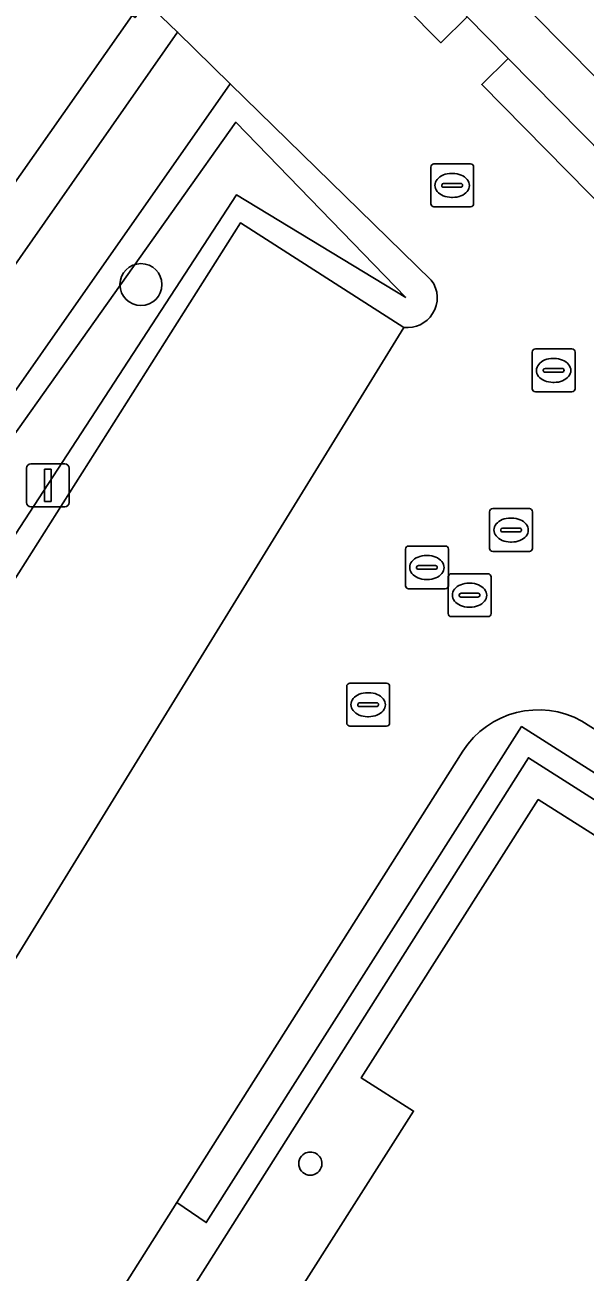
# Model space of a CAD drawing. Extents: x 160102 to 160934, y 382045 to 382923.
# Drawn here: x 160640.6 to 160653.65, y 382556.14 to 382585.21 of the extents above; entities that cross this region are included whole.
import ezdxf

# ---------------------------------------------------------------- set-up
doc = ezdxf.new("R2010")
doc.units = 0
for name, color, linetype in [('IMGEO_Boom', 7, 'Continuous'), ('IMGEO_Erf', 7, 'Continuous'), ('IMGEO_Groenvoorziening', 7, 'Continuous'), ('IMGEO_Haag', 7, 'Continuous'), ('IMGEO_Kolk', 7, 'Continuous'), ('IMGEO_Lichtmast', 7, 'Continuous'), ('IMGEO_Pand', 7, 'Continuous'), ('IMGEO_Pand_overbouw', 7, 'Continuous'), ('IMGEO_Parkeervlak_open', 7, 'Continuous'), ('IMGEO_Rijbaan_lokaal_open', 7, 'Continuous'), ('IMGEO_Rioolput', 7, 'Continuous'), ('IMGEO_Voetpad_open', 7, 'Continuous')]:
    doc.layers.add(name, color=color, linetype=linetype)

msp = doc.modelspace()

# ---------------------------------------------------------------- linework, layer by layer
at = {"layer": 'IMGEO_Boom'}
msp.add_circle((160643.3, 382579.162), 0.489, dxfattribs=at)
at = {"layer": 'IMGEO_Erf'}
for points in [[(160654.666, 382583.218), (160650.972, 382586.967), (160650.895, 382586.89), (160650.797, 382586.99), (160650.698, 382587.09), (160650.776, 382587.166), (160647.174, 382590.822), (160647.101, 382590.754), (160646.848, 382591.011), (160646.099, 382590.273), (160648.272, 382588.072), (160649.23, 382587.101), (160650.905, 382585.404), (160651.865, 382584.432), (160655.844, 382580.402)], [(160597.213, 382513.675), (160600.569, 382511.579), (160600.937, 382517.084), (160612.115, 382516.132), (160614.729, 382520.276), (160621.393, 382552.466), (160644.153, 382585.048), (160643.411, 382585.751)], [(160643.099, 382585.431), (160640.19, 382581.289), (160640.28, 382581.226), (160640.182, 382581.087), (160640.084, 382580.948), (160639.994, 382581.011), (160636.989, 382576.732), (160633.984, 382572.453), (160634.074, 382572.39), (160633.976, 382572.25), (160633.878, 382572.111), (160633.788, 382572.175), (160630.777, 382567.888), (160627.777, 382563.616), (160627.866, 382563.551), (160627.768, 382563.412), (160627.67, 382563.273), (160627.581, 382563.337), (160624.582, 382559.067), (160621.577, 382554.788)], [(160661.29, 382563.07), (160652.176, 382568.858), (160644.821, 382557.292), (160644.14, 382557.763), (160641.367, 382553.385), (160642.088, 382552.972), (160635.737, 382542.872), (160634.993, 382543.323), (160634.373, 382542.344), (160635.122, 382541.901), (160631.677, 382536.462), (160630.951, 382536.942), (160630.329, 382535.96), (160631.075, 382535.503), (160624.503, 382525.174), (160623.784, 382525.627), (160621.753, 382522.421), (160622.486, 382521.975), (160616.017, 382511.774), (160615.304, 382512.24), (160614.712, 382511.306), (160615.463, 382510.851), (160612.895, 382506.892), (160621.64, 382501.381)], [(160623.035, 382501.942), (160616.467, 382506.097), (160618.877, 382509.909), (160617.058, 382511.061), (160621.744, 382518.47), (160621.915, 382518.741), (160623.138, 382517.968), (160628.549, 382526.524), (160627.327, 382527.296), (160632.166, 382534.971), (160633.99, 382533.819), (160638.509, 382540.958), (160636.686, 382542.112), (160641.372, 382549.513), (160641.543, 382549.784), (160642.75, 382549.033), (160649.656, 382559.892), (160648.437, 382560.667), (160652.564, 382567.156), (160660.609, 382562.063)]]:
    msp.add_lwpolyline(points, dxfattribs=at)
for start, end in [(119.9633, 0), (359.9633, 120)]:
    msp.add_arc((160647.249, 382558.667), 0.27, start, end, dxfattribs=at)
at = {"layer": 'IMGEO_Groenvoorziening'}
for points in [[(160649.23, 382587.101), (160648.615, 382586.501), (160650.29, 382584.799), (160650.905, 382585.404)], [(160651.865, 382584.432), (160651.248, 382583.825), (160655.234, 382579.775), (160655.844, 382580.402)], [(160649.473, 382578.859), (160645.526, 382581.25), (160638.612, 382570.644), (160637.435, 382571.568), (160645.511, 382582.946)], [(160649.473, 382578.859), (160645.511, 382582.946), (160637.435, 382571.568), (160638.612, 382570.644), (160645.526, 382581.25)]]:
    msp.add_lwpolyline(points, close=True, dxfattribs=at)
for points in [[(160645.382, 382583.845), (160636.58, 382571.281), (160638.818, 382569.876), (160645.62, 382580.599), (160649.431, 382578.162)], [(160650.067, 382579.264), (160645.382, 382583.845)], [(160650.804, 382568.283), (160644.14, 382557.763), (160644.821, 382557.292), (160652.176, 382568.858), (160661.29, 382563.07), (160668.051, 382558.669), (160668.663, 382559.479), (160653.583, 382568.983)]]:
    msp.add_lwpolyline(points, dxfattribs=at)
for centre, radius, start, end in [((160649.532, 382578.851), 0.676, 327.1934, 37.658), ((160649.513, 382578.847), 0.69, 263.2184, 328.3251), ((160652.566, 382567.153), 2.093, 60.9424, 147.3338)]:
    msp.add_arc(centre, radius, start, end, dxfattribs=at)
at = {"layer": 'IMGEO_Haag'}
msp.add_lwpolyline([(160650.067, 382579.264), (160645.382, 382583.845), (160636.58, 382571.281), (160638.818, 382569.876), (160645.62, 382580.599), (160649.431, 382578.162)], dxfattribs=at)
msp.add_lwpolyline([(160649.473, 382578.859), (160645.526, 382581.25), (160638.612, 382570.644), (160637.435, 382571.568), (160645.511, 382582.946)], close=True, dxfattribs=at)
for centre, radius, start, end in [((160649.532, 382578.851), 0.676, 327.1934, 37.658), ((160649.513, 382578.847), 0.69, 263.2184, 328.3251)]:
    msp.add_arc(centre, radius, start, end, dxfattribs=at)
at = {"layer": 'IMGEO_Kolk'}
for p, q in [((160650.056, 382581.047), (160650.056, 382581.899)), ((160650.131, 382581.973), (160650.983, 382581.973)), ((160650.544, 382581.753), (160650.569, 382581.753)), ((160651.057, 382581.899), (160651.057, 382581.047)), ((160650.315, 382581.467), (160650.315, 382581.479)), ((160650.753, 382581.43), (160650.355, 382581.43)), ((160650.358, 382581.516), (160650.756, 382581.516)), ((160650.799, 382581.479), (160650.799, 382581.467)), ((160650.567, 382581.193), (160650.542, 382581.193)), ((160650.983, 382580.973), (160650.131, 382580.973)), ((160648.097, 382568.941), (160648.097, 382569.793)), ((160648.172, 382569.867), (160649.024, 382569.867)), ((160649.098, 382569.793), (160649.098, 382568.941)), ((160648.585, 382569.647), (160648.61, 382569.647)), ((160648.356, 382569.361), (160648.356, 382569.373)), ((160648.794, 382569.324), (160648.396, 382569.324)), ((160648.399, 382569.41), (160648.797, 382569.41)), ((160648.84, 382569.373), (160648.84, 382569.361)), ((160648.608, 382569.087), (160648.583, 382569.087)), ((160649.024, 382568.867), (160648.172, 382568.867))]:
    msp.add_line(p, q, dxfattribs=at)
for points in [[(160650.056, 382581.047), (160650.056, 382581.899)], [(160650.131, 382581.973), (160650.983, 382581.973)], [(160651.057, 382581.899), (160651.057, 382581.047)], [(160650.983, 382580.973), (160650.131, 382580.973)], [(160648.097, 382568.941), (160648.097, 382569.793)], [(160648.172, 382569.867), (160649.024, 382569.867)], [(160649.098, 382569.793), (160649.098, 382568.941)], [(160649.024, 382568.867), (160648.172, 382568.867)]]:
    msp.add_lwpolyline(points, dxfattribs=at)
for centre, radius, start, end in [((160650.133, 382581.897), 0.0765, 91.552, 178.448), ((160650.133, 382581.897), 0.0765, 91.552, 178.448), ((160650.981, 382581.897), 0.0765, 1.552, 88.448), ((160650.981, 382581.897), 0.0765, 1.552, 88.448), ((160650.355, 382581.476), 0.0403, 85.8775, 175.7526), ((160650.352, 382581.466), 0.0366, 178.938, 274.7102), ((160650.756, 382581.473), 0.043, 264.8664, 352.4533), ((160650.76, 382581.478), 0.0386, 1.7309, 96.639), ((160650.133, 382581.049), 0.0765, 181.552, 268.448), ((160650.133, 382581.049), 0.0765, 181.552, 268.448), ((160650.981, 382581.049), 0.0765, 271.552, 358.448), ((160650.981, 382581.049), 0.0765, 271.552, 358.448), ((160648.174, 382569.791), 0.0765, 91.552, 178.448), ((160648.174, 382569.791), 0.0765, 91.552, 178.448), ((160649.022, 382569.791), 0.0765, 1.552, 88.448), ((160649.022, 382569.791), 0.0765, 1.552, 88.448), ((160648.396, 382569.37), 0.0403, 85.8775, 175.7526), ((160648.393, 382569.36), 0.0366, 178.938, 274.7102), ((160648.797, 382569.367), 0.043, 264.8664, 352.4533), ((160648.801, 382569.372), 0.0386, 1.7309, 96.639), ((160648.174, 382568.943), 0.0765, 181.552, 268.448), ((160648.174, 382568.943), 0.0765, 181.552, 268.448), ((160649.022, 382568.943), 0.0765, 271.552, 358.448), ((160649.022, 382568.943), 0.0765, 271.552, 358.448)]:
    msp.add_arc(centre, radius, start, end, dxfattribs=at)
for centre, major_axis, ratio, start_param, end_param in [((160650.543, 382581.473), (-0.387, 0.002), 0.722429, 4.712389, 7.853982), ((160650.568, 382581.473), (-0.39, 0.002), 0.717154, 1.570796, 4.712389), ((160648.584, 382569.367), (-0.387, 0.002), 0.722429, 4.712389, 7.853982), ((160648.609, 382569.367), (-0.39, 0.002), 0.717154, 1.570796, 4.712389)]:
    msp.add_ellipse(centre, major_axis=major_axis, ratio=ratio, start_param=start_param, end_param=end_param, dxfattribs=at)
at = {"layer": 'IMGEO_Lichtmast'}
for p, q in [((160640.633, 382574.079), (160640.633, 382574.879)), ((160640.633, 382574.879), (160640.633, 382574.079)), ((160640.733, 382574.979), (160641.523, 382574.979)), ((160641.523, 382574.979), (160640.733, 382574.979)), ((160641.623, 382574.879), (160641.623, 382574.079)), ((160641.623, 382574.079), (160641.623, 382574.879)), ((160641.523, 382573.979), (160640.733, 382573.979)), ((160640.733, 382573.979), (160641.523, 382573.979))]:
    msp.add_line(p, q, dxfattribs=at)
msp.add_lwpolyline([(160641.053, 382574.854), (160641.203, 382574.854), (160641.203, 382574.104), (160641.053, 382574.104), (160641.053, 382574.854)], dxfattribs=at)
for centre, start, end in [((160640.733, 382574.879), 90, 180), ((160640.733, 382574.879), 90, 180), ((160641.523, 382574.879), 0, 90), ((160641.523, 382574.879), 360, 90), ((160640.733, 382574.079), 180, 270), ((160640.733, 382574.079), 180, 270), ((160641.523, 382574.079), 270, 0), ((160641.523, 382574.079), 270, 0)]:
    msp.add_arc(centre, 0.1, start, end, dxfattribs=at)
at = {"layer": 'IMGEO_Pand'}
for points in [[(160661.182, 382589.652), (160661.064, 382589.772), (160660.985, 382589.695), (160658.043, 382592.674), (160657.315, 382593.411), (160650.797, 382586.99), (160650.895, 382586.89), (160650.972, 382586.967), (160654.666, 382583.218)], [(160635.872, 382591.043), (160635.865, 382591.048), (160635.609, 382590.684), (160635.7, 382590.62), (160633.296, 382587.194), (160632.709, 382586.356), (160640.182, 382581.087), (160640.28, 382581.226), (160640.19, 382581.289), (160643.099, 382585.431), (160643.165, 382585.386), (160643.411, 382585.751)]]:
    msp.add_lwpolyline(points, close=True, dxfattribs=at)
msp.add_lwpolyline([(160660.609, 382562.063), (160652.564, 382567.156), (160648.437, 382560.667), (160649.656, 382559.892), (160642.75, 382549.033), (160641.543, 382549.784), (160641.372, 382549.513), (160636.686, 382542.112), (160638.509, 382540.958), (160633.99, 382533.819), (160632.166, 382534.971), (160627.327, 382527.296), (160628.549, 382526.524), (160623.138, 382517.968), (160621.915, 382518.741), (160621.744, 382518.47), (160617.058, 382511.061), (160618.877, 382509.909), (160616.467, 382506.097), (160623.035, 382501.942)], dxfattribs=at)
for start, end in [(119.9633, 0), (359.9633, 120)]:
    msp.add_arc((160647.249, 382558.667), 0.27, start, end, dxfattribs=at)
at = {"layer": 'IMGEO_Pand_overbouw'}
msp.add_lwpolyline([(160669.963, 382556.921), (160652.335, 382568.128), (160640.778, 382549.889), (160641.372, 382549.513), (160641.543, 382549.784), (160642.75, 382549.033), (160649.656, 382559.892), (160648.437, 382560.667), (160652.564, 382567.156), (160660.792, 382561.947)], dxfattribs=at)
at = {"layer": 'IMGEO_Parkeervlak_open'}
msp.add_lwpolyline([(160649.431, 382578.162), (160645.62, 382580.599), (160638.818, 382569.876), (160637.965, 382568.531), (160629.762, 382555.6), (160628.908, 382554.254), (160627.606, 382552.201), (160622.069, 382543.456), (160626.381, 382540.718)], close=True, dxfattribs=at)
at = {"layer": 'IMGEO_Rijbaan_lokaal_open'}
for points in [[(160655.996, 382576.348), (160656.98, 382578), (160658.816, 382576.133), (160659.433, 382576.767), (160655.844, 382580.402), (160655.234, 382579.775), (160651.248, 382583.825), (160651.865, 382584.432), (160650.905, 382585.404), (160650.29, 382584.799), (160648.615, 382586.501), (160649.23, 382587.101), (160648.272, 382588.072), (160647.658, 382587.473), (160645.905, 382589.254), (160643.411, 382585.751), (160644.153, 382585.048), (160645.382, 382583.845), (160650.067, 382579.264)], [(160649.431, 382578.162), (160626.381, 382540.718)], [(160653.583, 382568.983), (160668.663, 382559.479)], [(160626.831, 382539.382), (160621.969, 382531.692), (160618.512, 382526.228), (160614.729, 382520.276), (160612.115, 382516.132), (160608.012, 382509.628), (160612.026, 382507.073), (160612.141, 382507.247), (160614.712, 382511.306), (160615.304, 382512.24), (160621.753, 382522.421), (160623.784, 382525.627), (160630.329, 382535.96), (160630.951, 382536.942), (160634.373, 382542.344), (160634.993, 382543.323), (160641.367, 382553.385), (160644.14, 382557.763), (160650.804, 382568.283)]]:
    msp.add_lwpolyline(points, dxfattribs=at)
for centre, radius, start, end in [((160649.532, 382578.851), 0.676, 327.1934, 37.658), ((160649.513, 382578.847), 0.69, 263.2184, 328.3251), ((160652.566, 382567.153), 2.093, 60.9424, 147.3338)]:
    msp.add_arc(centre, radius, start, end, dxfattribs=at)
at = {"layer": 'IMGEO_Rioolput'}
for p, q in [((160652.496, 382577.66), (160653.348, 382577.66)), ((160652.421, 382576.734), (160652.421, 382577.586)), ((160652.909, 382577.44), (160652.934, 382577.44)), ((160653.422, 382577.586), (160653.422, 382576.734)), ((160652.68, 382577.154), (160652.68, 382577.166)), ((160653.118, 382577.117), (160652.72, 382577.117)), ((160652.723, 382577.203), (160653.121, 382577.203)), ((160653.164, 382577.166), (160653.164, 382577.154)), ((160652.932, 382576.88), (160652.907, 382576.88)), ((160653.348, 382576.66), (160652.496, 382576.66)), ((160651.43, 382573.012), (160651.43, 382573.864)), ((160651.505, 382573.938), (160652.357, 382573.938)), ((160652.431, 382573.864), (160652.431, 382573.012)), ((160651.918, 382573.718), (160651.943, 382573.718)), ((160651.689, 382573.432), (160651.689, 382573.444)), ((160652.127, 382573.395), (160651.729, 382573.395)), ((160651.732, 382573.481), (160652.13, 382573.481)), ((160652.173, 382573.444), (160652.173, 382573.432)), ((160649.466, 382572.14), (160649.466, 382572.992)), ((160649.541, 382573.066), (160650.393, 382573.066)), ((160650.467, 382572.992), (160650.467, 382572.14)), ((160651.941, 382573.158), (160651.916, 382573.158)), ((160649.954, 382572.846), (160649.979, 382572.846)), ((160652.357, 382572.938), (160651.505, 382572.938)), ((160649.725, 382572.56), (160649.725, 382572.572)), ((160650.163, 382572.523), (160649.765, 382572.523)), ((160649.768, 382572.609), (160650.166, 382572.609)), ((160650.209, 382572.572), (160650.209, 382572.56)), ((160650.536, 382572.42), (160651.388, 382572.42)), ((160649.977, 382572.286), (160649.952, 382572.286)), ((160650.461, 382571.494), (160650.461, 382572.346)), ((160650.949, 382572.2), (160650.974, 382572.2)), ((160651.462, 382572.346), (160651.462, 382571.494)), ((160650.393, 382572.066), (160649.541, 382572.066)), ((160650.72, 382571.914), (160650.72, 382571.926)), ((160651.158, 382571.877), (160650.76, 382571.877)), ((160650.763, 382571.963), (160651.161, 382571.963)), ((160651.204, 382571.926), (160651.204, 382571.914)), ((160650.972, 382571.64), (160650.947, 382571.64)), ((160651.388, 382571.42), (160650.536, 382571.42))]:
    msp.add_line(p, q, dxfattribs=at)
for points in [[(160652.496, 382577.66), (160653.348, 382577.66)], [(160652.421, 382576.734), (160652.421, 382577.586)], [(160653.422, 382577.586), (160653.422, 382576.734)], [(160653.348, 382576.66), (160652.496, 382576.66)], [(160651.43, 382573.012), (160651.43, 382573.864)], [(160651.505, 382573.938), (160652.357, 382573.938)], [(160652.431, 382573.864), (160652.431, 382573.012)], [(160649.466, 382572.14), (160649.466, 382572.992)], [(160649.541, 382573.066), (160650.393, 382573.066)], [(160650.467, 382572.992), (160650.467, 382572.14)], [(160652.357, 382572.938), (160651.505, 382572.938)], [(160650.536, 382572.42), (160651.388, 382572.42)], [(160650.461, 382571.494), (160650.461, 382572.346)], [(160651.462, 382572.346), (160651.462, 382571.494)], [(160650.393, 382572.066), (160649.541, 382572.066)], [(160651.388, 382571.42), (160650.536, 382571.42)]]:
    msp.add_lwpolyline(points, dxfattribs=at)
for centre, radius, start, end in [((160652.498, 382577.584), 0.0765, 91.552, 178.448), ((160652.498, 382577.584), 0.0765, 91.552, 178.448), ((160653.346, 382577.584), 0.0765, 1.552, 88.448), ((160653.346, 382577.584), 0.0765, 1.552, 88.448), ((160652.72, 382577.163), 0.0403, 85.8775, 175.7526), ((160652.717, 382577.153), 0.0366, 178.938, 274.7102), ((160653.121, 382577.16), 0.043, 264.8664, 352.4533), ((160653.125, 382577.165), 0.0386, 1.7309, 96.639), ((160652.498, 382576.736), 0.0765, 181.552, 268.448), ((160652.498, 382576.736), 0.0765, 181.552, 268.448), ((160653.346, 382576.736), 0.0765, 271.552, 358.448), ((160653.346, 382576.736), 0.0765, 271.552, 358.448), ((160651.507, 382573.862), 0.0765, 91.552, 178.448), ((160651.507, 382573.862), 0.0765, 91.552, 178.448), ((160652.355, 382573.862), 0.0765, 1.552, 88.448), ((160652.355, 382573.862), 0.0765, 1.552, 88.448), ((160651.729, 382573.441), 0.0403, 85.8775, 175.7526), ((160651.726, 382573.431), 0.0366, 178.938, 274.7102), ((160652.13, 382573.438), 0.043, 264.8664, 352.4533), ((160652.134, 382573.443), 0.0386, 1.7309, 96.639), ((160649.543, 382572.99), 0.0765, 91.552, 178.448), ((160649.543, 382572.99), 0.0765, 91.552, 178.448), ((160650.391, 382572.99), 0.0765, 1.552, 88.448), ((160650.391, 382572.99), 0.0765, 1.552, 88.448), ((160651.507, 382573.014), 0.0765, 181.552, 268.448), ((160651.507, 382573.014), 0.0765, 181.552, 268.448), ((160652.355, 382573.014), 0.0765, 271.552, 358.448), ((160652.355, 382573.014), 0.0765, 271.552, 358.448), ((160649.765, 382572.569), 0.0403, 85.8775, 175.7526), ((160649.762, 382572.559), 0.0366, 178.938, 274.7102), ((160650.166, 382572.566), 0.043, 264.8664, 352.4533), ((160650.17, 382572.571), 0.0386, 1.7309, 96.639), ((160650.538, 382572.344), 0.0765, 91.552, 178.448), ((160650.538, 382572.344), 0.0765, 91.552, 178.448), ((160651.386, 382572.344), 0.0765, 1.552, 88.448), ((160651.386, 382572.344), 0.0765, 1.552, 88.448), ((160649.543, 382572.142), 0.0765, 181.552, 268.448), ((160649.543, 382572.142), 0.0765, 181.552, 268.448), ((160650.391, 382572.142), 0.0765, 271.552, 358.448), ((160650.391, 382572.142), 0.0765, 271.552, 358.448), ((160650.76, 382571.923), 0.0403, 85.8775, 175.7526), ((160650.757, 382571.913), 0.0366, 178.938, 274.7102), ((160651.161, 382571.92), 0.043, 264.8664, 352.4533), ((160651.165, 382571.925), 0.0386, 1.7309, 96.639), ((160650.538, 382571.496), 0.0765, 181.552, 268.448), ((160650.538, 382571.496), 0.0765, 181.552, 268.448), ((160651.386, 382571.496), 0.0765, 271.552, 358.448), ((160651.386, 382571.496), 0.0765, 271.552, 358.448)]:
    msp.add_arc(centre, radius, start, end, dxfattribs=at)
for centre, major_axis, ratio, start_param, end_param in [((160652.908, 382577.16), (-0.387, 0.002), 0.722429, 4.712389, 7.853982), ((160652.933, 382577.16), (-0.39, 0.002), 0.717154, 1.570796, 4.712389), ((160651.917, 382573.438), (-0.387, 0.002), 0.722429, 4.712389, 7.853982), ((160651.942, 382573.438), (-0.39, 0.002), 0.717154, 1.570796, 4.712389), ((160649.953, 382572.566), (-0.387, 0.002), 0.722429, 4.712389, 7.853982), ((160649.978, 382572.566), (-0.39, 0.002), 0.717154, 1.570796, 4.712389), ((160650.948, 382571.92), (-0.387, 0.002), 0.722429, 4.712389, 7.853982), ((160650.973, 382571.92), (-0.39, 0.002), 0.717154, 1.570796, 4.712389)]:
    msp.add_ellipse(centre, major_axis=major_axis, ratio=ratio, start_param=start_param, end_param=end_param, dxfattribs=at)
at = {"layer": 'IMGEO_Voetpad_open'}
for points in [[(160645.382, 382583.845), (160644.153, 382585.048), (160621.393, 382552.466), (160614.729, 382520.276), (160618.512, 382526.228)], [(160617.762, 382526.775), (160622.951, 382551.827), (160625.965, 382556.13), (160626.893, 382557.454), (160635.673, 382569.986), (160636.58, 382571.281), (160645.382, 382583.845)]]:
    msp.add_lwpolyline(points, dxfattribs=at)

doc.saveas('drawing.dxf')
